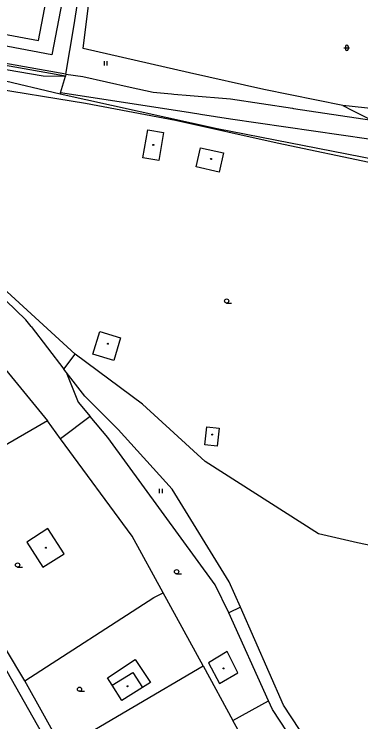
# Model space of a CAD drawing. Extents: x -595546 to -593986, y -1160845 to -1159202.
# Drawn here: x -594943.4 to -594881.9, y -1160222.4 to -1160096.8 of the extents above; entities that cross this region are included whole.
import ezdxf

# ---------------------------------------------------------------- set-up
doc = ezdxf.new("R2010")
doc.units = 0
for name, color, linetype in [('DOP - budovy nerozlisene - VP', 7, 'Continuous'), ('DOP - kresba z DSPS bez souradnic', 7, 'Continuous'), ('DOP - rozhrani ploch obecne', 7, 'Continuous'), ('Level 36', 7, 'Continuous'), ('Level 39', 7, 'Continuous'), ('Specificka linie pasportu komunikaci', 7, 'Continuous'), ('TM - horni hrana svahu', 7, 'Continuous'), ('TM - hranice MC - pomocna linie', 7, 'Continuous'), ('TM - letecke snimky - pomocna linie', 7, 'Continuous'), ('TM - nezpevnene cesty a chodniky', 7, 'Continuous'), ('TM - plot drateny_ kovovy - VP', 7, 'Continuous'), ('TM - podezdivka plotu - VP', 7, 'Continuous')]:
    doc.layers.add(name, color=color, linetype=linetype)

msp = doc.modelspace()

# ---------------------------------------------------------------- linework, layer by layer
at = {"layer": 'DOP - budovy nerozlisene - VP'}
for points in [[(-594920.55, -1160122.27), (-594919.71, -1160117.3)], [(-594919.71, -1160117.3), (-594916.89, -1160117.77)], [(-594916.89, -1160117.77), (-594917.72, -1160122.75)], [(-594911.08, -1160123.91), (-594910.32, -1160120.5)], [(-594910.32, -1160120.5), (-594906.27, -1160121.39)], [(-594906.27, -1160121.39), (-594907.03, -1160124.81)], [(-594917.72, -1160122.75), (-594920.55, -1160122.27)], [(-594907.03, -1160124.81), (-594911.08, -1160123.91)], [(-594929.45, -1160157.16), (-594928.23, -1160153.11)], [(-594928.23, -1160153.11), (-594924.52, -1160154.23)], [(-594924.52, -1160154.23), (-594925.74, -1160158.28)], [(-594925.74, -1160158.28), (-594929.45, -1160157.16)], [(-594909.59, -1160173.25), (-594909.23, -1160170.06)], [(-594909.23, -1160170.06), (-594907, -1160170.31)], [(-594907, -1160170.31), (-594907.36, -1160173.5)], [(-594907.36, -1160173.5), (-594909.59, -1160173.25)], [(-594937.43, -1160188.12), (-594941.2, -1160190.54)], [(-594934.57, -1160192.59), (-594937.43, -1160188.12)], [(-594941.2, -1160190.54), (-594938.34, -1160195.01)], [(-594938.34, -1160195.01), (-594934.57, -1160192.59)], [(-594905.62, -1160209.98), (-594908.94, -1160211.95)], [(-594903.7, -1160213.74), (-594905.62, -1160209.98)], [(-594908.94, -1160211.95), (-594906.93, -1160215.67)], [(-594926.02, -1160215.94), (-594922.36, -1160213.7)], [(-594922.36, -1160213.7), (-594920.62, -1160216.34)], [(-594906.93, -1160215.67), (-594903.7, -1160213.74)], [(-594924.31, -1160218.67), (-594926.02, -1160215.94)], [(-594920.62, -1160216.34), (-594924.31, -1160218.67)]]:
    msp.add_lwpolyline(points, dxfattribs=at)
at = {"layer": 'DOP - kresba z DSPS bez souradnic'}
msp.add_lwpolyline([(-594994.78, -1160027.28), (-595006.42, -1160088.85), (-594939.11, -1160101.43), (-594934.74, -1160078.54), (-594931.92, -1160079.05), (-594936.73, -1160104.02), (-595006.75, -1160090.67)], dxfattribs=at)
at = {"layer": 'DOP - rozhrani ploch obecne'}
for points in [[(-594941.36, -1160151.04), (-594952.04, -1160140.78)], [(-594947.59, -1160143.49), (-594932.59, -1160157.17)], [(-594956.46, -1160145.89), (-594937.53, -1160169.01)], [(-594940.41, -1160152.27), (-594941.36, -1160151.04)], [(-594940.41, -1160152.27), (-594934.58, -1160159.83)], [(-594934.58, -1160159.83), (-594932.59, -1160157.17)], [(-594920.65, -1160166.04), (-594932.59, -1160157.17)], [(-594934.2, -1160160.33), (-594934.58, -1160159.83)], [(-594930.89, -1160164.63), (-594934.2, -1160160.33)], [(-594934.2, -1160160.33), (-594932.07, -1160165.68)], [(-594932.07, -1160165.68), (-594929.93, -1160168.24)], [(-594924.95, -1160170.54), (-594930.89, -1160164.63)], [(-594909.5, -1160176.22), (-594920.65, -1160166.04)], [(-594929.93, -1160168.24), (-594935.19, -1160172.19)], [(-594926.79, -1160171.96), (-594929.93, -1160168.24)], [(-594937.53, -1160169.01), (-594960.93, -1160182.57)], [(-594935.19, -1160172.19), (-594937.53, -1160169.01)], [(-594915.39, -1160181.14), (-594924.95, -1160170.54)], [(-594907.73, -1160198.1), (-594926.79, -1160171.96)], [(-594922.49, -1160189.45), (-594935.19, -1160172.19)], [(-594889.35, -1160189.09), (-594909.5, -1160176.22)], [(-594905.22, -1160197.58), (-594915.39, -1160181.14)], [(-594916.96, -1160199.55), (-594922.49, -1160189.45)], [(-594882.46, -1160190.68), (-594889.35, -1160189.09)], [(-594863.92, -1160194.5), (-594882.46, -1160190.68)], [(-594941.54, -1160215.17), (-594954.96, -1160192.78)], [(-594905.33, -1160203.07), (-594907.73, -1160198.1)], [(-594903.23, -1160202.1), (-594905.22, -1160197.58)], [(-594918.64, -1160200.39), (-594916.96, -1160199.55)], [(-594909.86, -1160212.53), (-594916.96, -1160199.55)], [(-594941.54, -1160215.17), (-594918.64, -1160200.39)], [(-594903.23, -1160202.1), (-594905.33, -1160203.07)], [(-594895.58, -1160219.48), (-594903.23, -1160202.1)], [(-594898.26, -1160218.73), (-594905.33, -1160203.07)], [(-594926.84, -1160214.65), (-594921.92, -1160211.35)], [(-594921.92, -1160211.35), (-594919.21, -1160215.46)], [(-594934.83, -1160227.16), (-594909.86, -1160212.53)], [(-594909.86, -1160212.53), (-594904.57, -1160222.19)], [(-594926.02, -1160215.94), (-594926.84, -1160214.65)], [(-594934.83, -1160227.16), (-594941.54, -1160215.17)], [(-594919.21, -1160215.46), (-594920.62, -1160216.34)], [(-594904.57, -1160222.19), (-594898.26, -1160218.73)], [(-594897.56, -1160220.24), (-594898.26, -1160218.73)], [(-594889.81, -1160228.3), (-594895.58, -1160219.48)], [(-594891.23, -1160229.93), (-594897.56, -1160220.24)], [(-594899.82, -1160230.88), (-594904.57, -1160222.19)]]:
    msp.add_lwpolyline(points, dxfattribs=at)
at = {"layer": 'Level 36'}
for p, q in [((-594884.86, -1160102.76), (-594883.86, -1160102.76)), ((-594884.61, -1160102.51), (-594884.61, -1160103.01)), ((-594884.11, -1160102.51), (-594884.11, -1160103.01)), ((-594927.41, -1160105.9), (-594927.41, -1160105.15)), ((-594926.91, -1160105.9), (-594926.91, -1160105.15)), ((-594905.69, -1160148.09), (-594904.82, -1160148.09)), ((-594917.59, -1160181.85), (-594917.59, -1160181.1)), ((-594917.59, -1160181.85), (-594917.59, -1160181.1)), ((-594917.09, -1160181.85), (-594917.09, -1160181.1)), ((-594917.09, -1160181.85), (-594917.09, -1160181.1)), ((-594942.82, -1160194.98), (-594941.95, -1160194.98)), ((-594942.82, -1160194.98), (-594941.95, -1160194.98)), ((-594914.58, -1160196.18), (-594913.7, -1160196.18)), ((-594914.58, -1160196.18), (-594913.7, -1160196.18)), ((-594931.82, -1160217.02), (-594930.95, -1160217.02)), ((-594931.82, -1160217.02), (-594930.95, -1160217.02))]:
    msp.add_line(p, q, dxfattribs=at)
for centre in [(-594905.69, -1160147.71), (-594942.82, -1160194.6), (-594942.82, -1160194.6), (-594914.58, -1160195.8), (-594914.58, -1160195.8), (-594931.82, -1160216.65), (-594931.82, -1160216.65)]:
    msp.add_circle(centre, 0.375, dxfattribs=at)
for centre, start, end in [((-594884.36, -1160102.51), 0, 180), ((-594884.36, -1160103.01), 180, 0)]:
    msp.add_arc(centre, 0.25, start, end, dxfattribs=at)
at = {"layer": 'Level 39'}
for centre, radius in [((-594918.71, -1160119.99), 0.09), ((-594918.71, -1160119.99), 0.09), ((-594918.71, -1160119.99), 0.0398), ((-594918.71, -1160119.99), 0.0398), ((-594908.45, -1160122.5), 0.09), ((-594908.45, -1160122.5), 0.09), ((-594908.45, -1160122.5), 0.0398), ((-594908.45, -1160122.5), 0.0398), ((-594926.78, -1160155.31), 0.09), ((-594926.78, -1160155.31), 0.09), ((-594926.78, -1160155.31), 0.0398), ((-594926.78, -1160155.31), 0.0398), ((-594908.24, -1160171.44), 0.09), ((-594908.24, -1160171.44), 0.09), ((-594908.24, -1160171.44), 0.0398), ((-594908.24, -1160171.44), 0.0398), ((-594937.78, -1160191.53), 0.09), ((-594937.78, -1160191.53), 0.09), ((-594937.78, -1160191.53), 0.0398), ((-594937.78, -1160191.53), 0.0398), ((-594906.23, -1160212.97), 0.09), ((-594906.23, -1160212.97), 0.0398), ((-594923.29, -1160216.12), 0.09), ((-594923.29, -1160216.12), 0.09), ((-594923.29, -1160216.12), 0.0398), ((-594923.29, -1160216.12), 0.0398)]:
    msp.add_circle(centre, radius, dxfattribs=at)
at = {"layer": 'Specificka linie pasportu komunikaci'}
msp.add_lwpolyline([(-594974.62, -1160154.67), (-594969.46, -1160166.82), (-594954.54, -1160196.15), (-594931.88, -1160236.21), (-594927.2, -1160245.93)], dxfattribs=at)
at = {"layer": 'TM - horni hrana svahu'}
msp.add_lwpolyline([(-594885.04, -1160113), (-594883.43, -1160113.82), (-594881.82, -1160114.65), (-594880.15, -1160115.5), (-594879.93, -1160115.59)], dxfattribs=at)
at = {"layer": 'TM - hranice MC - pomocna linie'}
msp.add_lwpolyline([(-594935.24, -1160110.9), (-594907.39, -1160117.06), (-594879.2, -1160122.6), (-594879.03, -1160122.61), (-594878.77, -1160122.63), (-594876.7, -1160122.77)], dxfattribs=at)
at = {"layer": 'TM - letecke snimky - pomocna linie'}
for points in [[(-594989.21, -1160099.04), (-594938.3, -1160107.72), (-594934.32, -1160107.81)], [(-594935.18, -1160110.74), (-594934.32, -1160107.81)], [(-594934.25, -1160107.46), (-594931.24, -1160107.84), (-594922.83, -1160109.72), (-594918.73, -1160110.64), (-594915.48, -1160110.92), (-594915.05, -1160110.96), (-594912.14, -1160111.22), (-594905.02, -1160111.84), (-594893.99, -1160113.49), (-594893.8, -1160113.52), (-594879.93, -1160115.59)], [(-594935.24, -1160110.9), (-594935.18, -1160110.74)], [(-594837.93, -1160124.17), (-594845.2, -1160123.29), (-594868.96, -1160120.45), (-594870.23, -1160120.29), (-594870.17, -1160120.3), (-594872.19, -1160120.04), (-594877.72, -1160119.33), (-594878.11, -1160119.28), (-594880.46, -1160118.98), (-594905.02, -1160115.41), (-594910.33, -1160114.59), (-594910.6, -1160114.55), (-594913.25, -1160114.15), (-594935.18, -1160110.74)]]:
    msp.add_lwpolyline(points, dxfattribs=at)
at = {"layer": 'TM - nezpevnene cesty a chodniky'}
msp.add_lwpolyline([(-594946.29, -1160108.3), (-594935.24, -1160110.9)], dxfattribs=at)
at = {"layer": 'TM - plot drateny_ kovovy - VP'}
for points in [[(-594932.83, -1160099.02), (-594932.07, -1160094.07)], [(-594931.15, -1160102.88), (-594930.05, -1160093.74)], [(-594934.25, -1160107.46), (-594947.96, -1160105.01), (-594981.61, -1160098.52)], [(-594934.25, -1160107.46), (-594932.83, -1160099.02)], [(-594912.29, -1160107.21), (-594931.15, -1160102.88)], [(-594899.06, -1160110.18), (-594912.29, -1160107.21)], [(-594930.75, -1160112.66), (-594949.01, -1160109.7)], [(-594885.04, -1160113), (-594899.06, -1160110.18)], [(-594914.77, -1160115.67), (-594930.75, -1160112.66)], [(-594868.59, -1160114.78), (-594885.04, -1160113)], [(-594896.74, -1160119.7), (-594914.77, -1160115.67)], [(-594879.25, -1160123.37), (-594896.74, -1160119.7)]]:
    msp.add_lwpolyline(points, dxfattribs=at)
at = {"layer": 'TM - podezdivka plotu - VP'}
for points in [[(-594934.32, -1160107.81), (-594948.02, -1160105.35), (-594981.68, -1160098.91)], [(-594934.25, -1160107.46), (-594934.32, -1160107.81)]]:
    msp.add_lwpolyline(points, dxfattribs=at)

doc.saveas('drawing.dxf')
